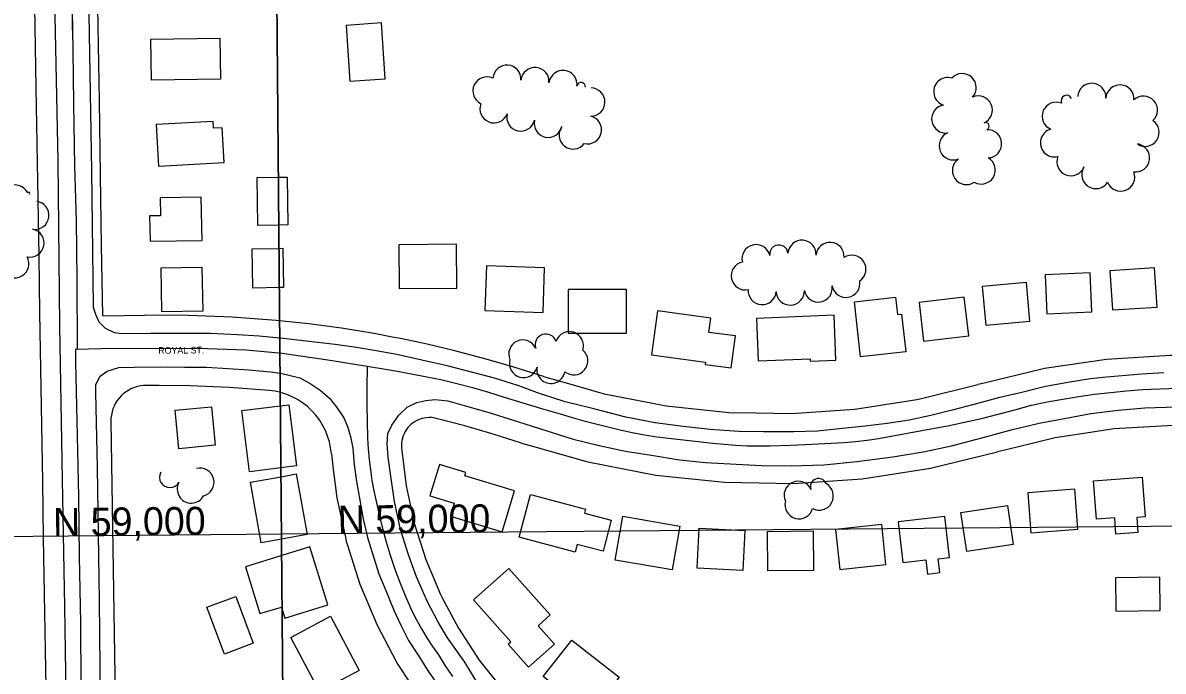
# Model space of a CAD drawing. Extents: x -2233 to 187241, y 4582 to 150524.
# Drawn here: x 114816 to 115627, y 58990 to 59451 of the extents above; entities that cross this region are included whole.
import ezdxf

# ---------------------------------------------------------------- set-up
doc = ezdxf.new("R2010")
doc.units = 0
for name, color, linetype in [('60', 7, 'Continuous'), ('BLDG', 7, 'Continuous'), ('GE_X_CL_2000', 7, 'Continuous'), ('GRID', 7, 'Continuous'), ('PM_P_Text', 7, 'Continuous'), ('ROAD', 7, 'Continuous'), ('ROAD-NAME', 7, 'Continuous'), ('RW_X_Fee_RW', 7, 'Continuous'), ('TREES', 7, 'Continuous')]:
    doc.layers.add(name, color=color, linetype=linetype)

msp = doc.modelspace()

# ---------------------------------------------------------------- linework, layer by layer
at = {"layer": '60'}
for p, q in [((115014.43, 57389.55), (114990.89, 60087.23)), ((114990.89, 60087.23), (115014.43, 57389.55))]:
    msp.add_line(p, q, dxfattribs=at)
at = {"layer": 'BLDG'}
for p, q in [((114997.41, 59340.89), (115003.55, 59340.98)), ((114997.85, 59290.38), (115000.43, 59290.42)), ((114998.82, 59178.54), (115004.8, 59179.29)), ((114999.26, 59128.1), (115010.1, 59130.06))]:
    msp.add_line(p, q, dxfattribs=at)
for points in [[(115073.33, 59410.81), (115070.64, 59450.5), (115045.58, 59448.8), (115048.26, 59409.11)], [(114906.69, 59438.9), (114955.79, 59439.7), (114956.27, 59410.58), (114907.16, 59409.77)], [(114912.07, 59348.82), (114958.77, 59351.39), (114957.42, 59376.12), (114951.28, 59375.78), (114951.02, 59380.54), (114910.46, 59378.32)], [(114913.27, 59326.33), (114913.48, 59313.58), (114905.77, 59313.46), (114906.07, 59295.42), (114943.05, 59296.02), (114942.54, 59326.81)], [(115083.16, 59261.82), (115124.28, 59262.08), (115124.09, 59293.25), (115082.97, 59292.99)], [(114942.99, 59277.02), (114943.51, 59245.64), (114914.45, 59245.17), (114913.93, 59276.54)], [(115144.28, 59246.15), (115185.64, 59244.84), (115186.65, 59276.56), (115145.28, 59277.88)], [(115543.84, 59243.89), (115575.78, 59245.22), (115574.63, 59272.88), (115542.7, 59271.55)], [(115590.56, 59246.58), (115622.31, 59248.7), (115620.46, 59276.61), (115588.7, 59274.49)], [(115500.43, 59235.75), (115531.81, 59238.54), (115529.37, 59266.1), (115497.99, 59263.32)], [(115203.53, 59230.2), (115244.86, 59230.21), (115244.86, 59261.15), (115203.52, 59261.15)], [(115436.31, 59255.66), (115437.69, 59243.27), (115440.61, 59243.6), (115443.6, 59216.95), (115411.44, 59213.34), (115407.05, 59252.38)], [(115456.21, 59224.49), (115488.41, 59228.26), (115485.2, 59255.59), (115453.01, 59251.81)], [(115262.8, 59214.61), (115301.02, 59209.52), (115300.82, 59207.9), (115319.41, 59205.43), (115322.43, 59228.15), (115303.58, 59230.65), (115304.94, 59240.84), (115266.96, 59245.88)], [(115338.59, 59210.42), (115375.61, 59211.89), (115375.67, 59210.21), (115393.87, 59210.93), (115392.6, 59242.8), (115337.38, 59240.61)], [(114949.79, 59177.82), (114952.42, 59150.43), (114926.57, 59147.94), (114923.93, 59175.34)], [(115165.38, 59118.04), (115130.03, 59128.72), (115130.72, 59131.02), (115111.88, 59136.72), (115105.16, 59114.45), (115122.48, 59109.21), (115119.76, 59100.2), (115156.63, 59089.07)], [(115613.76, 59099.69), (115607.79, 59099.23), (115608.6, 59088.43), (115593.02, 59087.25), (115592.14, 59098.93), (115579.22, 59097.94), (115577.14, 59125.29), (115611.63, 59127.91)], [(115532.54, 59088.2), (115565.93, 59090.8), (115563.72, 59119.25), (115530.32, 59116.66)], [(115215.84, 59105.18), (115215.07, 59102.27), (115234.08, 59097.22), (115228.23, 59075.16), (115209.88, 59080.02), (115208.44, 59074.59), (115168.58, 59085.15), (115176.65, 59115.57)], [(115520.04, 59080.05), (115487.05, 59075.01), (115482.83, 59102.59), (115515.82, 59107.64)], [(115282.89, 59093.02), (115277.49, 59061.84), (115236.87, 59068.89), (115242.27, 59100.06)], [(115441.52, 59067.26), (115457.79, 59069.13), (115458.96, 59058.98), (115467.7, 59059.99), (115466.57, 59069.77), (115474.74, 59070.71), (115471.38, 59099.93), (115438.2, 59096.1)], [(115329.11, 59089.93), (115327.66, 59061.58), (115295.21, 59063.24), (115296.67, 59091.61)], [(115377.72, 59089.66), (115378.06, 59061.54), (115345.45, 59061.15), (115345.11, 59089.28)], [(115396.64, 59062.2), (115429.4, 59065.63), (115426.43, 59094.08), (115393.66, 59090.65)], [(115161.2, 59062.89), (115190.7, 59029.96), (115182.02, 59022.18), (115193.62, 59009.25), (115175.26, 58992.8), (115160.71, 59009.05), (115162.78, 59010.91), (115136.23, 59040.54)], [(115593.03, 59032.52), (115624.6, 59033.07), (115624.19, 59056.79), (115592.62, 59056.26)], [(114967.04, 59043.05), (114979.5, 59009.79), (114958.93, 59002.09), (114946.48, 59035.34)], [(115034.44, 59028.97), (115054.83, 58990.48), (115026.51, 58975.48), (115006.12, 59013.96)], [(115239.82, 58985.62), (115219.64, 58959.69), (115185.78, 58986.06), (115205.95, 59011.98)]]:
    msp.add_lwpolyline(points, close=True, dxfattribs=at)
for points in [[(114997.7, 59306.97), (114982.73, 59306.72), (114982.18, 59340.63), (114997.41, 59340.89)], [(115003.55, 59340.98), (115004.1, 59307.07), (114997.7, 59306.97)], [(114998.09, 59262.49), (114979.19, 59262.18), (114978.74, 59290.06), (114997.85, 59290.38)], [(115000.43, 59290.42), (115000.88, 59262.53), (114998.09, 59262.49)], [(114999.21, 59134.51), (114976.83, 59131.68), (114971.34, 59175.06), (114998.82, 59178.54)], [(115004.8, 59179.29), (115010.29, 59135.91), (114999.21, 59134.51)], [(114999.65, 59083.84), (114985.21, 59081.23), (114977.45, 59124.15), (114999.26, 59128.1)], [(115010.1, 59130.06), (115017.86, 59087.13), (114999.65, 59083.84)], [(115000.09, 59033.74), (115001.99, 59027.58), (115032.55, 59037.02), (115019.8, 59078.27), (114999.75, 59072.08)], [(114999.75, 59072.08), (114973.98, 59064.11), (114984.26, 59030.82)], [(114984.26, 59030.82), (114999.53, 59035.53), (115000.09, 59033.74)]]:
    msp.add_lwpolyline(points, dxfattribs=at)
at = {"layer": 'GE_X_CL_2000'}
for points in [[(114850.03, 59501.71), (114851.17, 59431.16), (114851.66, 59393.16), (114852.45, 59349.02), (114853.59, 59309.93), (114853.98, 59268.37), (114854.25, 59218.64)], [(114853.06, 59218.63), (114880.38, 59219.36), (114911.45, 59219.32), (114940.01, 59219.44), (114974.37, 59218.3), (115000.02, 59215.98), (115034.17, 59210.95), (115060.6, 59206.64)], [(114853.06, 59218.63), (114853.11, 59209.41), (114854.17, 59157.4), (114855.1, 59113.94), (114855.69, 59071.35), (114856.63, 59024.21), (114856.97, 58979.53), (114857.98, 58925.25), (114858.8, 58887.18), (114858.89, 58846.12), (114859.75, 58810.49), (114860.74, 58780.02), (114860.82, 58773.09), (114861.08, 58746.51), (114861.23, 58706.07), (114861.81, 58674.46), (114862.92, 58637.46), (114863.42, 58597.62), (114864.2, 58560.33), (114864.51, 58531.6), (114864.79, 58524.82), (114867.54, 58458.2), (114867.6, 58453.26)], [(115060.6, 59206.64), (115060.32, 59191.15), (115060.28, 59179.24), (115060.44, 59167.32), (115060.82, 59155.42), (115061.24, 59147.91), (115061.89, 59140.41), (115062.79, 59132.94), (115063.93, 59125.5), (115065.31, 59118.11), (115069, 59101.06), (115071.35, 59091.42), (115073.96, 59081.85), (115076.84, 59072.36), (115080.27, 59062.35), (115083.98, 59052.43), (115087.96, 59042.63), (115092.21, 59032.94), (115095.55, 59026.4), (115099.13, 59019.98), (115102.94, 59013.71), (115106.97, 59007.57), (115111.22, 59001.59), (115116.04, 58993.83), (115121.11, 58986.23)], [(115060.6, 59206.64), (115073.43, 59204.55), (115083.3, 59202.89), (115093.16, 59201.09), (115102.98, 59199.17), (115112.78, 59197.11), (115124.18, 59194.39), (115135.51, 59191.42), (115146.77, 59188.2), (115157.95, 59184.74), (115171.21, 59180.56), (115184.52, 59176.56), (115197.88, 59172.72), (115206.27, 59170.16), (115214.7, 59167.78), (115223.19, 59165.59), (115240.37, 59161.48), (115249.07, 59159.59), (115257.82, 59157.93), (115266.61, 59156.48), (115306.26, 59152.01), (115314.38, 59151.18), (115322.52, 59150.57), (115330.67, 59150.17), (115338.83, 59149.99), (115346.99, 59150.03), (115361.84, 59150.49), (115376.67, 59151.17), (115399.69, 59152.5), (115407.87, 59153.18), (115416.04, 59154.09), (115424.17, 59155.24), (115461.37, 59162.03), (115473.43, 59164.31), (115485.44, 59166.81), (115497.4, 59169.53), (115509.32, 59172.47), (115521.18, 59175.62), (115532.97, 59178.98), (115544.13, 59181.28), (115555.33, 59183.34), (115566.57, 59185.15), (115577.85, 59186.73), (115589.16, 59188.06), (115600.5, 59189.15), (115611.85, 59190), (115642.95, 59191.21)]]:
    msp.add_lwpolyline(points, dxfattribs=at)
at = {"layer": 'GRID'}
for p, q in [((114990.89, 60087.23), (115014.43, 57389.55)), ((114990.89, 60087.23), (115014.43, 57389.55)), ((119999.43, 59130.9), (114999.62, 59087.27)), ((114999.62, 59087.27), (109999.81, 59043.63))]:
    msp.add_line(p, q, dxfattribs=at)
at = {"layer": 'PM_P_Text'}
msp.add_line((114849.04, 59563.82), (114850.76, 59445.37), dxfattribs=at)
at = {"layer": 'ROAD'}
for points in [[(114998.4, 59226.5), (114983.7, 59227.92), (114968.31, 59229.01), (114948.78, 59229.79), (114929, 59229.87), (114906.41, 59229.85), (114885.82, 59229.76), (114880.7, 59230.45), (114874.38, 59233.53), (114869.94, 59237.91), (114867.44, 59243.42), (114865.76, 59248.3), (114865.54, 59268.96), (114864.71, 59345.19), (114861.95, 59512.61), (114861.71, 59523.94), (114861.72, 59531.95), (114864.73, 59538.7), (114871.13, 59545.26), (114875.71, 59547.57), (114883.15, 59548.19), (114913.88, 59548.64), (114995.58, 59549.88)], [(114794.84, 59548), (114816.62, 59548.03), (114825.14, 59547.46), (114829.76, 59544.51), (114834.01, 59539.87), (114836.82, 59535.11), (114837.87, 59528.66), (114838.27, 59455.62), (114840.38, 59352.49), (114841.65, 59235.26), (114843.49, 59126.17), (114845.3, 59035.68), (114847.19, 58911.38), (114849.45, 58786.96), (114850.62, 58686.26), (114853.91, 58491.43), (114854.73, 58453.57), (114853.4, 58445.74), (114850.4, 58440.68), (114845.63, 58436.37), (114841.12, 58433.5), (114835.3, 58432.07), (114826.66, 58431.89), (114703.18, 58428.18)], [(115560.18, 59195.24), (115542.96, 59192.32), (115527, 59188.21), (115509.47, 59184.11), (115491.88, 59179.37), (115475.6, 59175.27), (115461.51, 59171.54), (115445.87, 59168.36), (115430.34, 59165.89), (115414.7, 59164.03), (115398.54, 59162.36), (115380.76, 59160.57), (115363.93, 59160.1), (115342.28, 59159.94), (115324.94, 59160.28), (115304.41, 59161.75), (115285.27, 59163.9), (115265.43, 59166.5), (115244.53, 59170.41), (115221.82, 59176.26), (115201.25, 59181.42), (115181.54, 59187.84), (115168.28, 59192.67), (115151.14, 59198.2), (115135.68, 59202.11), (115117.35, 59206.95), (115099.27, 59211.05), (115081.5, 59214.88), (115066.86, 59217.67), (115052.91, 59219.88), (115037.64, 59222.02), (115017.18, 59224.55), (114998.84, 59226.46), (114998.4, 59226.5)], [(114875.95, 58669.7), (114874.26, 58761.14), (114873.27, 58816.84), (114872.81, 58887.12), (114871.09, 58944.95), (114870.21, 59040.27), (114868.73, 59134.77), (114867.55, 59188.04), (114867.63, 59193.73), (114870.64, 59199.48), (114875.52, 59203.11), (114883.97, 59205.78), (114894.86, 59205.9), (114913.2, 59206.12), (114930.66, 59206.03), (114946.24, 59205.94), (114961.58, 59204.99), (114976.1, 59204.15), (114991.68, 59202.69), (114998.62, 59201.58)], [(114998.62, 59201.58), (115001.94, 59201.05), (115012.57, 59198.28), (115019.9, 59194.33), (115027.02, 59189.56), (115033.71, 59183.86), (115038.89, 59177.34), (115044.01, 59170.01), (115046.51, 59163.87), (115048.68, 59156.74), (115050.24, 59148.41), (115051.22, 59136.64), (115052.96, 59124.68), (115055.26, 59111.47), (115057.68, 59098.2), (115060.79, 59084.87), (115064.9, 59071.22), (115068.7, 59059.2), (115073.81, 59047.17), (115079.36, 59033.21), (115084.49, 59022.69), (115089.97, 59011.66), (115096.84, 59001.33), (115103.96, 58989.99), (115110.45, 58980.6)], [(115627.09, 59201.91), (115611.13, 59200.99), (115597.49, 59199.76), (115586.23, 59198.89), (115574.96, 59197.66), (115560.18, 59195.24)], [(115139.55, 58980.74), (115129.88, 58996.4), (115117.64, 59013.75), (115111.08, 59024.72), (115103.16, 59039.81), (115095.49, 59056.91), (115090, 59072.62), (115084.26, 59090.65), (115080.04, 59110.57), (115077.63, 59126.97), (115075.45, 59142.05), (115074.78, 59151.43), (115075.29, 59158.89), (115078.06, 59164.82), (115083.13, 59171.89), (115088.96, 59177.52), (115095.79, 59180.95), (115102.17, 59182.25), (115108.87, 59182.99), (115117.95, 59181.98), (115129.58, 59178.71), (115147.97, 59173.61), (115177.88, 59163.99), (115206.96, 59154.88), (115225.48, 59150.41), (115244.31, 59146.37), (115264.08, 59143.1), (115282.54, 59140.07), (115301.13, 59138.28), (115322.97, 59137.06), (115341.06, 59136.04), (115361.96, 59135.76), (115385.23, 59136.6), (115408.83, 59138.82), (115434.32, 59142.16), (115455.85, 59145.76), (115476.07, 59150.05), (115498.67, 59156.08), (115519.39, 59161.69), (115538.36, 59166.11), (115557.71, 59169.83), (115575.23, 59173), (115594.57, 59175.35), (115613.67, 59177.01), (115636.44, 59177.8)]]:
    msp.add_lwpolyline(points, dxfattribs=at)
at = {"layer": 'RW_X_Fee_RW'}
for p, q in [((114872.16, 59242.4), (114902.16, 59242.87)), ((114878.27, 59167.49), (114882.06, 58925.96))]:
    msp.add_line(p, q, dxfattribs=at)
for points in [[(114832.33, 58964.79), (114831.68, 59004.78), (114831.03, 59044.78), (114830.37, 59084.77), (114829.72, 59124.77), (114829.07, 59164.76), (114828.41, 59204.76), (114827.76, 59244.75), (114827.11, 59284.75), (114826.45, 59324.74), (114825.8, 59364.73), (114825.15, 59404.73), (114823.03, 59534.29)], [(114867.65, 59533.59), (114868.35, 59488.19), (114868.97, 59448.2), (114869.79, 59395.29), (114870.61, 59342.39), (114871.38, 59292.4), (114872.16, 59242.4)], [(114995.66, 59239.22), (114964.55, 59241.57), (114933.36, 59242.78), (114902.16, 59242.87)], [(115065.4, 59229.79), (115042.24, 59233.57), (115018.99, 59236.71), (114995.66, 59239.22)], [(115121.87, 59217.82), (115103.14, 59222.23), (115084.31, 59226.22), (115078.24, 59227.37), (115065.4, 59229.79)], [(115186.01, 59199.28), (115164.79, 59206.01), (115143.41, 59212.19), (115141.54, 59212.68), (115121.87, 59217.82)], [(115632.95, 59214.25), (115631.63, 59214.18), (115586.38, 59211.51), (115542.22, 59204.9), (115540.25, 59204.6), (115498.47, 59194.45), (115494.92, 59193.58)], [(114906, 59192.87), (114903.77, 59192.96), (114901.53, 59192.9), (114899.31, 59192.64), (114897.12, 59192.19), (114894.98, 59191.54), (114892.91, 59190.71), (114890.92, 59189.69), (114889.03, 59188.5), (114887.25, 59187.14), (114885.6, 59185.64), (114884.09, 59183.99), (114882.73, 59182.21), (114881.53, 59180.33), (114880.51, 59178.34), (114879.67, 59176.27), (114879.02, 59174.13), (114878.56, 59171.94), (114878.29, 59169.72), (114878.27, 59167.49)], [(114990.76, 59189.46), (114962.55, 59191.6), (114934.29, 59192.75), (114912.6, 59192.88), (114906, 59192.87)], [(115186.01, 59199.28), (115203.71, 59194.25), (115229.1, 59187.03), (115262.16, 59180.64), (115273.09, 59178.53), (115317.64, 59173.85), (115337.01, 59173.49), (115362.43, 59173.02), (115407.13, 59176.06), (115410.39, 59176.56), (115451.4, 59182.93), (115454.77, 59183.75), (115494.92, 59193.58)], [(115035.05, 59144.45), (115034.53, 59148.71), (115033.65, 59152.9), (115032.39, 59157.01), (115030.79, 59160.98), (115028.85, 59164.8), (115026.57, 59168.44), (115023.99, 59171.86), (115021.12, 59175.04), (115017.98, 59177.97), (115014.6, 59180.6), (115011, 59182.93), (115007.22, 59184.94), (115003.27, 59186.61), (114999.19, 59187.92), (114995.01, 59188.88), (114990.76, 59189.46)], [(115109.64, 59169.59), (115107.95, 59169.93), (115106.25, 59170.12), (115104.53, 59170.17), (115102.81, 59170.07), (115101.11, 59169.82), (115099.44, 59169.43), (115097.81, 59168.89), (115096.23, 59168.22), (115094.71, 59167.42), (115093.27, 59166.48), (115091.91, 59165.43), (115090.65, 59164.27), (115089.49, 59163), (115088.45, 59161.63), (115087.53, 59160.19), (115086.73, 59158.66), (115086.07, 59157.08), (115085.55, 59155.44), (115085.16, 59153.77), (115084.93, 59152.07), (115084.84, 59150.35), (115084.9, 59148.64)], [(115170.27, 59152.07), (115150.21, 59158.43), (115130, 59164.27), (115109.64, 59169.59)], [(115633.65, 59164.51), (115621.52, 59163.79), (115591.56, 59162.03), (115571.78, 59159.06), (115549.86, 59155.78), (115522.81, 59149.21), (115508.89, 59145.82)], [(115170.27, 59152.07), (115178.2, 59149.82), (115217.51, 59138.64), (115265.73, 59129.32), (115314.57, 59124.19), (115363.67, 59123.28), (115412.67, 59126.61), (115461.19, 59134.14), (115508.89, 59145.82)], [(115035.05, 59144.45), (115036.43, 59133.27), (115037.53, 59124.34), (115038.93, 59113.01), (115045.02, 59085.07), (115045.68, 59082.04), (115046.25, 59080.22), (115055.23, 59051.83), (115059.96, 59040.55), (115061.12, 59037.79), (115067.5, 59022.62), (115080.92, 58997.41), (115082.39, 58994.65), (115099.79, 58968.16), (115106.15, 58960.17), (115119.53, 58943.37), (115135.81, 58926.39), (115141.45, 58920.5), (115165.38, 58899.72)], [(115084.9, 59148.64), (115088.21, 59121.72), (115093.98, 59095.22), (115102.15, 59069.37), (115112.64, 59044.36), (115113.68, 59042.42), (115125.39, 59020.43), (115140.27, 58997.76), (115157.16, 58976.54), (115164.68, 58968.7), (115175.92, 58956.96), (115196.46, 58939.24)]]:
    msp.add_lwpolyline(points, dxfattribs=at)
at = {"layer": 'TREES'}
for centre, radius, start, end in [((115159.92, 59410.56), 10, 356.00238, 176.00238), ((115179.86, 59408.92), 10, 354.59077, 174.59077), ((115145.68, 59402.22), 10, 64.71072, 244.71072), ((115199.74, 59406.8), 10, 353.20839, 173.20839), ((115473.42, 59401.75), 10, 72.88525, 252.88525), ((115483.74, 59404.55), 10, 317.49522, 137.49522), ((115212.69, 59405.23), 3.04, 352.70488, 172.70488), ((115219.63, 59394.32), 10, 269.18251, 89.18251), ((115575.9, 59397.68), 10, 356.71066, 176.71066), ((115595.87, 59396.53), 10, 356.71066, 176.71066), ((115495.16, 59388.65), 10, 293.89427, 113.89427), ((115557.96, 59395.2), 3.93, 25.19761, 205.19761), ((115612.6, 59388.57), 10, 312.38976, 132.38976), ((115150.72, 59389.54), 10, 158.65224, 338.65224), ((115471.97, 59382.31), 10, 98.57496, 278.57496), ((115550.62, 59384.27), 10, 67.73517, 247.73517), ((115169.78, 59383.66), 10, 167.06363, 347.06363), ((115189.28, 59379.2), 10, 167.20462, 347.20462), ((115217.21, 59374.59), 10, 256.80613, 76.80613), ((115500.26, 59377.1), 2.63, 293.39819, 113.39819), ((115613.81, 59372.85), 10, 236.43473, 56.43473), ((115206.98, 59370.92), 10, 142.63521, 322.63521), ((115477.28, 59363.18), 10, 112.42692, 292.42692), ((115501.78, 59364.7), 10, 272.78561, 92.78561), ((115549.28, 59365.32), 10, 104.20102, 284.20102), ((115606.99, 59354.61), 10, 262.60292, 82.60292), ((115486.7, 59345.65), 10, 124.10551, 304.10551), ((115497.29, 59346.04), 10, 240.1236, 60.1236), ((115561.03, 59351.93), 10, 158.2724, 338.2724), ((115578.71, 59342.79), 10, 147.0559, 327.0559), ((115596.4, 59341.02), 10, 201.53025, 21.53025), ((114810.08, 59325.42), 10, 26.32788, 206.32788), ((114819.75, 59329.35), 0.87, 324.47141, 144.47141), ((114824.15, 59313.87), 10, 262.2194, 82.2194), ((114820.7, 59294.18), 10, 257.92459, 77.92459), ((115337.08, 59283.02), 10, 13.84448, 193.84448), ((115353.29, 59286.22), 6.55, 7.068, 187.068), ((115369.76, 59286.23), 10, 355.43441, 175.43441), ((115389.7, 59284.64), 10, 355.43441, 175.43441), ((114809.95, 59279.41), 10, 209.96482, 29.96482), ((115405.25, 59275.55), 10, 303.96789, 123.96789), ((115329.43, 59270.84), 10, 101.87469, 281.87469), ((115400.99, 59265.55), 10, 189.80046, 9.80046), ((115341.47, 59260.36), 10, 175.99857, 355.99857), ((115361.43, 59260.05), 10, 182.25235, 2.25235), ((115381.28, 59262.15), 10, 189.79933, 9.79933), ((115171.2, 59215.27), 10, 23.99393, 203.99393), ((115187.6, 59221.82), 7.67, 18.85905, 198.85905), ((115204.37, 59221.22), 10, 342.04412, 162.04412), ((115207.49, 59210.45), 10, 230.27171, 50.27171), ((115171.71, 59208.58), 10, 164.74187, 344.74187), ((115191.23, 59204.35), 10, 170.82199, 350.82199), ((114920.18, 59127.77), 7.39, 151.1111, 331.1111), ((114941.59, 59124.2), 10, 284.94682, 104.94682), ((115381.5, 59121.14), 5.73, 21.07899, 201.07899), ((114935.41, 59119.37), 10, 151.1111, 331.1111), ((115367.05, 59114.93), 10, 24.52828, 204.52828), ((115382.06, 59114.42), 10, 241.43206, 61.43206), ((115367.62, 59108.21), 10, 165.11118, 345.11118)]:
    msp.add_arc(centre, radius, start, end, dxfattribs=at)

# ---------------------------------------------------------------- texts
at = {"layer": 'GRID'}
for p in [(114837.17, 59085.85), (115039.62, 59087.61)]:
    msp.add_text('N 59,000', height=20, rotation=0.5, dxfattribs=at).set_placement(p)
at = {"layer": 'ROAD-NAME'}
msp.add_text('ROYAL ST.', height=4.68, rotation=0.5, dxfattribs=at).set_placement((114911.98, 59215.48))

doc.saveas('drawing.dxf')
